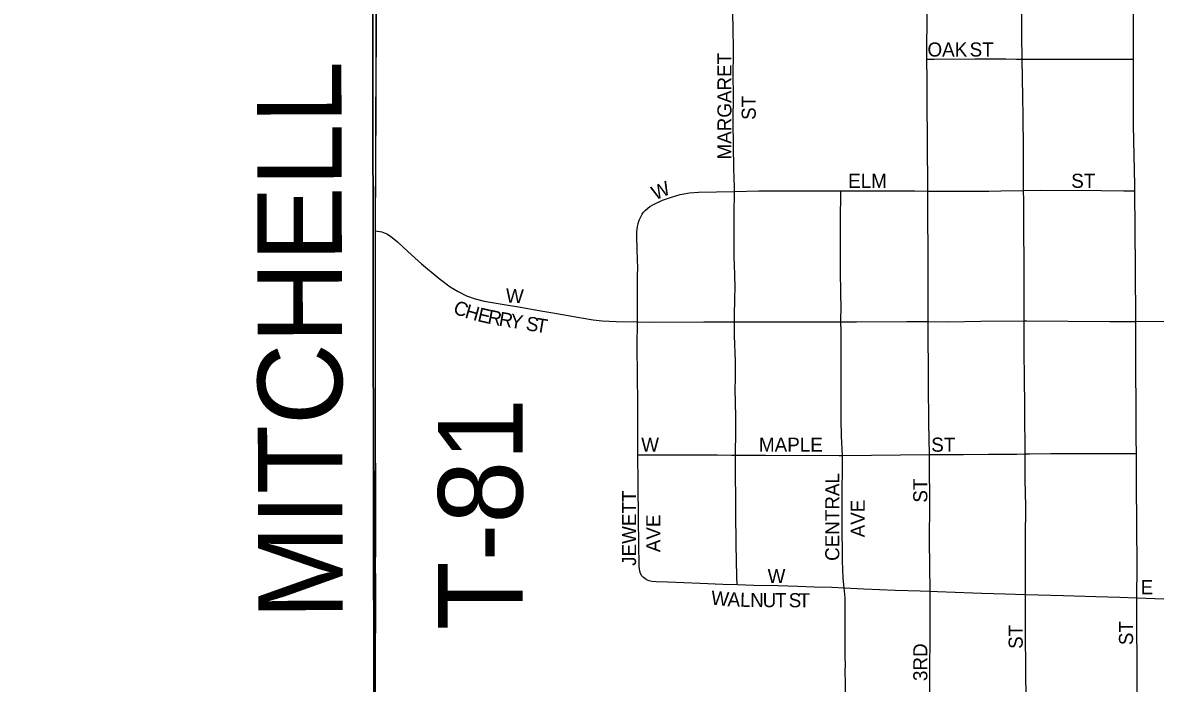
# Model space of a CAD drawing. Extents: x 1443599 to 1910620, y 1028088 to 1361369.
# Drawn here: x 1640049 to 1644071, y 1161778 to 1164124 of the extents above; entities that cross this region are included whole.
import ezdxf

# ---------------------------------------------------------------- set-up
doc = ezdxf.new("R2010")
doc.units = 0
for name, color, linetype in [('GM_X_City_Street', 7, 'Continuous'), ('GM_X_City_Street_Text', 7, 'Continuous'), ('GM_X_Corporation', 7, 'Continuous'), ('GM_X_Section', 7, 'Continuous'), ('GM_X_Township_Road', 7, 'Continuous'), ('GM_X_Township_Road_Text', 7, 'Continuous')]:
    doc.layers.add(name, color=color, linetype=linetype)

msp = doc.modelspace()

# ---------------------------------------------------------------- linework, layer by layer
at = {"layer": 'GM_X_City_Street'}
for points in [[(1643259.6, 1163994.8), (1643259.5, 1164002.3), (1643260.3, 1164166.9), (1643258.8, 1164248.8), (1643258.4, 1164271.8)], [(1643598, 1163994.8), (1643597.1, 1164078.5), (1643597.2, 1164224.7), (1643597.2, 1164258.3)], [(1643993.2, 1163995.1), (1643993.1, 1164072.5), (1643993.3, 1164204), (1643993.1, 1164245)], [(1642575.9, 1163525.1), (1642576, 1163540.6), (1642574.7, 1163606.4), (1642571.9, 1163770.9), (1642572.9, 1163869.7), (1642572.1, 1163935.5), (1642572.8, 1164017.8), (1642571.9, 1164117), (1642569.6, 1164171.7)], [(1643259.6, 1163994.8), (1643280.5, 1163994.6), (1643285.8, 1163994.5), (1643430, 1163996.4), (1643497, 1163995.8), (1643540.4, 1163995.5), (1643578.1, 1163994.8), (1643598, 1163994.8)], [(1643262.5, 1163526.2), (1643261.8, 1163707.4), (1643261, 1163838.4), (1643260.4, 1163920.1), (1643259.6, 1163994.8)], [(1643598, 1163994.8), (1643781.5, 1163994.5), (1643954.9, 1163995), (1643993.2, 1163995.1)], [(1643602.9, 1163528.3), (1643602.5, 1163572.6), (1643602.3, 1163631.2), (1643602.2, 1163664.2), (1643602, 1163712.9), (1643601.5, 1163756.7), (1643601.1, 1163793), (1643600.3, 1163859.8), (1643598, 1163994.8)], [(1643997.5, 1163526.6), (1643997.3, 1163546.9), (1643993.4, 1163760.4), (1643993.2, 1163995.1)], [(1642253.2, 1163450.8), (1642259.4, 1163457.8), (1642268.2, 1163465.7), (1642276.4, 1163471.4), (1642288.7, 1163478.6), (1642321.4, 1163493.7), (1642352.4, 1163505.1), (1642384, 1163514.1), (1642416.4, 1163519.7), (1642449.1, 1163522.6), (1642575.9, 1163525.1)], [(1642576.5, 1163061.8), (1642576.3, 1163078.2), (1642577.9, 1163148.3), (1642578.6, 1163181.1), (1642577.3, 1163230.4), (1642575.6, 1163293.8), (1642574.8, 1163392.6), (1642575.4, 1163441.9), (1642575.9, 1163525.1)], [(1642575.9, 1163525.1), (1642663, 1163526.8), (1642925.4, 1163526.6), (1642954.2, 1163526.6)], [(1642954.5, 1163061.4), (1642954.5, 1163077), (1642954.8, 1163104.1), (1642952.5, 1163235.4), (1642952.7, 1163300.2), (1642952.7, 1163447.9), (1642953.6, 1163496.3), (1642954.2, 1163526.6)], [(1642954.2, 1163526.6), (1643106.1, 1163526.8), (1643217.3, 1163526.7), (1643262.5, 1163526.2)], [(1643262.5, 1163526.2), (1643372.3, 1163525.8), (1643419.1, 1163525.6), (1643479.9, 1163526.2), (1643521.7, 1163526.7), (1643602.9, 1163528.3)], [(1643264.6, 1163062.5), (1643264.2, 1163147.6), (1643264, 1163327.5), (1643262.9, 1163418.5), (1643262.5, 1163526.2)], [(1643602.9, 1163528.3), (1643663.6, 1163529.5), (1643877.8, 1163527.8), (1643958.9, 1163527), (1643997.5, 1163526.6)], [(1643605.3, 1163064.9), (1643605.3, 1163110), (1643605.3, 1163150.3), (1643605.2, 1163207.1), (1643605.1, 1163230.8), (1643604.8, 1163270.4), (1643604.5, 1163304.3), (1643604.1, 1163355.9), (1643603.9, 1163400), (1643603.7, 1163454), (1643603.3, 1163493.3), (1643602.9, 1163528.3)], [(1644001.2, 1163063.4), (1644000.4, 1163251.3), (1643997.5, 1163526.6)], [(1642232, 1163061.4), (1642232.2, 1163092.1), (1642232.1, 1163161.4), (1642232.2, 1163223.9), (1642232.8, 1163255.4), (1642232.3, 1163279.3), (1642231.3, 1163322.1), (1642229.5, 1163363.4), (1642229.9, 1163381.9), (1642231.7, 1163399), (1642235.3, 1163415.3), (1642238.9, 1163425.7), (1642243.7, 1163435.3), (1642249, 1163444.3), (1642253.2, 1163450.8)], [(1641301.9, 1163385.6), (1641324.3, 1163381.5), (1641342.5, 1163374.7), (1641355.6, 1163366.5), (1641380.4, 1163345.4), (1641416.2, 1163311.8), (1641464.9, 1163267.8), (1641527.7, 1163215.2), (1641567.5, 1163186.3), (1641595.4, 1163169.2), (1641624.8, 1163154.6), (1641655.5, 1163143.4), (1641687.3, 1163135.6), (1641751.8, 1163124), (1641816.5, 1163113.3), (1641896.4, 1163099.8), (1641945.7, 1163091.4), (1642026, 1163076.6), (1642074.5, 1163068.7), (1642107.1, 1163065.2), (1642156.2, 1163062.8), (1642232, 1163061.4)], [(1642954.5, 1163061.4), (1643009.8, 1163061.8), (1643188.4, 1163063.1), (1643264.6, 1163062.5)], [(1643264.6, 1163062.5), (1643335.9, 1163062), (1643450.6, 1163063.7), (1643605.3, 1163064.9)], [(1643605.3, 1163064.9), (1643614.3, 1163065), (1643908.9, 1163063), (1643959.6, 1163063.2), (1644001.2, 1163063.4)], [(1643608.5, 1162592.9), (1643608.1, 1162639.7), (1643607.7, 1162698.3), (1643607.4, 1162742.1), (1643607.1, 1162785.9), (1643606.5, 1162839.5), (1643605.9, 1162887.4), (1643605.4, 1162930.3), (1643605.4, 1162985.3), (1643605.4, 1163030.1), (1643605.3, 1163064.9)], [(1644001.2, 1163063.4), (1644230.7, 1163064.8), (1644373.5, 1163066.4), (1644416.3, 1163066.2)], [(1644003.2, 1162594.4), (1644003, 1162647.3), (1644001.5, 1163006.3), (1644001.2, 1163063.4)], [(1642233.7, 1162589.1), (1642233, 1162638.9), (1642233.3, 1162770.5), (1642231.3, 1162973.8), (1642232, 1163061.4)], [(1642232, 1163061.4), (1642287.3, 1163060.4), (1642467.5, 1163061.7), (1642576.5, 1163061.8)], [(1642576.5, 1163061.8), (1642795.2, 1163062.2), (1642954.5, 1163061.4)], [(1642580.4, 1162587.9), (1642580.3, 1162600.1), (1642580.9, 1162663), (1642581, 1162694), (1642580.8, 1162725.7), (1642578.3, 1162823.9), (1642579.5, 1162856.5), (1642579.5, 1162922.4), (1642577, 1163012.3), (1642576.5, 1163061.8)], [(1642959.4, 1162587.3), (1642956.6, 1162655.8), (1642955.2, 1162716.1), (1642955.5, 1162765.2), (1642955.5, 1162798.1), (1642954.7, 1162879.8), (1642954.9, 1162912.5), (1642954.6, 1162961.9), (1642954.6, 1163027.7), (1642954.5, 1163061.4)], [(1643268.4, 1162590), (1643266.7, 1162701.8), (1643265.5, 1162839), (1643264.6, 1163062.5)], [(1642233.7, 1162589.1), (1642262.9, 1162589.2), (1642357.3, 1162589.7), (1642455.7, 1162589.8), (1642515.9, 1162589), (1642565.5, 1162587.9), (1642580.4, 1162587.9)], [(1642263.3, 1162146.7), (1642253.3, 1162153.7), (1642247.3, 1162159.7), (1642242.3, 1162168.1), (1642240.4, 1162176.7), (1642238.1, 1162192.8), (1642235.5, 1162358), (1642235, 1162490.4), (1642233.7, 1162589.1)], [(1642580.4, 1162587.9), (1642686, 1162587.8), (1642947.6, 1162587.1), (1642959.4, 1162587.3)], [(1642585.9, 1162128.3), (1642585.2, 1162156.5), (1642582.2, 1162271.4), (1642581.3, 1162386.1), (1642580.4, 1162567.1), (1642580.4, 1162587.9)], [(1642965.5, 1162117), (1642961.9, 1162151), (1642959.5, 1162212.9), (1642959.4, 1162246.1), (1642959, 1162318.1), (1642958.4, 1162411.1), (1642959.3, 1162476), (1642959.7, 1162525.3), (1642959.9, 1162574.6), (1642959.4, 1162587.3)], [(1642959.4, 1162587.3), (1643268.4, 1162590)], [(1643268.4, 1162590), (1643284, 1162590.1), (1643329.8, 1162590.4), (1643344.5, 1162590.5), (1643389.2, 1162591.1), (1643478.4, 1162591.6), (1643527.1, 1162591.9), (1643579.3, 1162592.2), (1643608.5, 1162592.9)], [(1643270.8, 1162104.7), (1643270.7, 1162115.9), (1643269.6, 1162185.1), (1643269.4, 1162223), (1643269.2, 1162256), (1643269, 1162307.9), (1643269.5, 1162392.8), (1643268.6, 1162580.6), (1643268.4, 1162590)], [(1643608.5, 1162592.9), (1643623.3, 1162593.3), (1643699.9, 1162593.6), (1643763, 1162593.9), (1643825.6, 1162594.2), (1643907.8, 1162594.5), (1643968.9, 1162594.5), (1644003.2, 1162594.4)], [(1643609.9, 1162093.9), (1643610.1, 1162123.4), (1643609.9, 1162156.6), (1643609.9, 1162177.4), (1643610, 1162297.6), (1643610.8, 1162400.6), (1643609.6, 1162458.9), (1643608.9, 1162495.5), (1643608.8, 1162524.2), (1643608.5, 1162592.9)], [(1644005.4, 1162081.4), (1644005.9, 1162194.2), (1644003.6, 1162486.3), (1644003.2, 1162594.4)], [(1642263.3, 1162146.7), (1642272.1, 1162143.1), (1642282.7, 1162140.8), (1642298.2, 1162139.2), (1642339.1, 1162137.9), (1642455, 1162133.2), (1642535.5, 1162129.8), (1642585.9, 1162128.3)], [(1642585.9, 1162128.3), (1642645.6, 1162126.5), (1642730.4, 1162124.8), (1642801.5, 1162122.7), (1642859.9, 1162120.9), (1642922.6, 1162119), (1642965.5, 1162117)], [(1642970.9, 1161623.6), (1642970.7, 1161638), (1642969.8, 1161709.6), (1642970.7, 1161742.2), (1642970.4, 1161774.9), (1642969.9, 1161824.2), (1642970.2, 1161842), (1642969.4, 1161874.5), (1642969.9, 1161907.4), (1642969.6, 1161938.9), (1642969.5, 1161966.7), (1642969.4, 1161983.5), (1642969.3, 1162081.6), (1642965.5, 1162117)], [(1642965.5, 1162117), (1643036.2, 1162113.5), (1643146.8, 1162109.2), (1643235.8, 1162106), (1643270.8, 1162104.7)], [(1643270.9, 1161614.9), (1643270.8, 1161642.8), (1643269.7, 1161821.6), (1643271.1, 1161946.3), (1643271, 1161967.4), (1643271, 1161990.3), (1643270.9, 1162015.4), (1643270.9, 1162042.2), (1643270.8, 1162068.4), (1643270.8, 1162104.7)], [(1643270.8, 1162104.7), (1643296.9, 1162104.3), (1643360, 1162101.9), (1643423, 1162099.4), (1643455.2, 1162098.3), (1643536.9, 1162096.2), (1643609.9, 1162093.9)], [(1643612.3, 1161602.5), (1643612.7, 1161622.2), (1643612.5, 1161644.1), (1643612.1, 1161678), (1643611.5, 1161738.2), (1643610.9, 1161805.9), (1643610.3, 1161865.4), (1643610.2, 1161916.6), (1643610.1, 1161967.8), (1643610.1, 1162017.3), (1643610, 1162052.8), (1643609.9, 1162093.9)], [(1643609.9, 1162093.9), (1643744.8, 1162089.6), (1643859.5, 1162086), (1643944.8, 1162083.3), (1644005.4, 1162081.4)], [(1644005.9, 1161588.7), (1644007.3, 1161672.8), (1644006.4, 1161818.9), (1644005.1, 1162014.4), (1644005.4, 1162081.4)], [(1644005.4, 1162081.4), (1644101, 1162077.7), (1644176, 1162075.8), (1644404.9, 1162068.6)], [(1641301.3, 1161836.8), (1641301.3, 1161849.9), (1641302.4, 1161947.8), (1641302.5, 1161962.9)]]:
    msp.add_lwpolyline(points, dxfattribs=at)
at = {"layer": 'GM_X_Corporation'}
msp.add_lwpolyline([(1641304, 1159308.3), (1641306.4, 1160366.6), (1641036.9, 1160366.2), (1641036.3, 1160538.5), (1641304.9, 1160540), (1641305.8, 1161009.8), (1641299.9, 1161324.9), (1641300.4, 1161681.8), (1641301.9, 1163385.6), (1641305.5, 1164338.7), (1641785.9, 1164316.7), (1642248.2, 1164302.2), (1642635.6, 1164291.9), (1643037.6, 1164277.1), (1643255.6, 1164271.9), (1643597.2, 1164258.3), (1643993.1, 1164245), (1644409.8, 1164233.4)], dxfattribs=at)
at = {"layer": 'GM_X_Section'}
for points in [[(1641287.7, 1166981.2), (1641296.4, 1161695.5), (1636004.1, 1161790.8), (1636026.8, 1167036.1)], [(1646713, 1166800), (1646721.6, 1161506.3), (1641296.4, 1161695.5), (1641287.7, 1166981.2)]]:
    msp.add_lwpolyline(points, close=True, dxfattribs=at)
at = {"layer": 'GM_X_Township_Road'}
for points in [[(1641301.9, 1163385.6), (1641302, 1163420.2), (1641303, 1163583.9), (1641303.9, 1163862.3), (1641304.3, 1163927.7), (1641305.8, 1164075.1), (1641305.2, 1164259), (1641305.4, 1164338.7)], [(1641302.5, 1161962.9), (1641303, 1162029.5), (1641302.7, 1162144), (1641302.4, 1162192.9), (1641302.8, 1162258.4), (1641302.9, 1162323.9), (1641302.8, 1162405.7), (1641301.9, 1162716.4), (1641302.2, 1162847.4), (1641301.9, 1162863.7), (1641301.4, 1162961.9), (1641301.8, 1163060), (1641301.5, 1163158.3), (1641301.9, 1163385.6)], [(1641300.4, 1161681.8), (1641300.9, 1161721.5), (1641301.6, 1161736.3), (1641301.7, 1161752.6), (1641301.3, 1161784.8), (1641301.3, 1161801), (1641301.3, 1161836.8)]]:
    msp.add_lwpolyline(points, dxfattribs=at)

# ---------------------------------------------------------------- texts
at = {"layer": 'GM_X_City_Street_Text'}
for s, rotation, p in [('OAK', 0, (1643261.6, 1164004.1)), ('ST', 0, (1643411.2, 1164004.1)), ('MARGARET', 90, (1642565.8, 1163638.2)), ('ST', 90, (1642651.9, 1163779.1)), ('ELM', 0, (1642980, 1163537.6)), ('ST', 0, (1643772, 1163537.7)), ('W', 22.629, (1642294.7, 1163493)), ('W', 357.0007, (1641763.4, 1163130.6)), ('C', 337.9686, (1641574, 1163094.1)), ('H', 344.1636, (1641616.2, 1163077.3)), ('E', 347.2052, (1641661.4, 1163064.6)), ('R', 349.0466, (1641697.4, 1163056.4)), ('R', 350.2991, (1641737.5, 1163048.7)), ('Y', 350.6318, (1641776.8, 1163042)), ('S', 350.7603, (1641833.4, 1163032.7)), ('T', 350.7533, (1641868.1, 1163027)), ('W', 0, (1642245.3, 1162600.4)), ('MAPLE', 0, (1642663.3, 1162600.5)), ('ST', 0, (1643274.9, 1162600.5)), ('CENTRAL', 90, (1642948.6, 1162212.7)), ('ST', 90, (1643261.1, 1162419.5)), ('JEWETT', 90, (1642227.1, 1162195.1)), ('AVE', 90, (1643039.1, 1162296.3)), ('AVE', 90, (1642313.1, 1162243.5)), ('W', 0, (1642694.1, 1162134.1)), ('E', 0, (1644018.4, 1162094.5)), ('W', 354.6625, (1642491.4, 1162057.4)), ('A', 357.6059, (1642551.1, 1162051.9)), ('L', 358.1405, (1642595.6, 1162050)), ('N', 359.2327, (1642631.8, 1162048.9)), ('U', 359.7337, (1642676.3, 1162048.3)), ('T', 359.9707, (1642720.5, 1162048.1)), ('S', 359.9956, (1642768.9, 1162048)), ('T', 359.9956, (1642804.1, 1162048)), ('ST', 90, (1643599.8, 1161900.3)), ('ST', 90, (1643991.5, 1161913.5)), ('3RD', 90, (1643261.1, 1161785.9))]:
    msp.add_text(s, height=50, rotation=rotation, dxfattribs=at).set_placement(p)
at = {"layer": 'GM_X_Township_Road_Text'}
for s, rotation, p in [('MITCHELL', 90.1363, (1641185.6, 1162005.1)), ('T-81', 90, (1641824.3, 1161966.3))]:
    msp.add_text(s, height=300, rotation=rotation, dxfattribs=at).set_placement(p)

doc.saveas('drawing.dxf')
